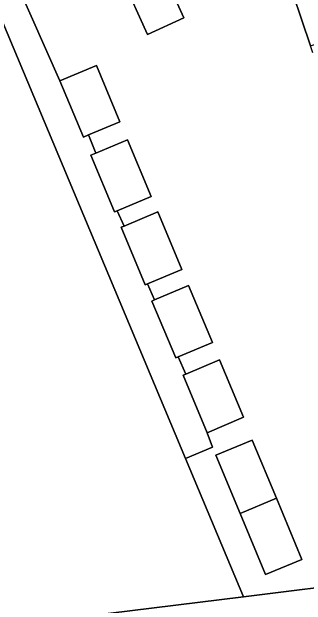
# Model space of a CAD drawing. Extents: x 162073 to 163043, y 381818 to 382561.
# Drawn here: x 162299.86 to 162319.43, y 382425.88 to 382465.27 of the extents above; entities that cross this region are included whole.
import ezdxf

# ---------------------------------------------------------------- set-up
doc = ezdxf.new("R2010")
doc.units = 0
for name, color, linetype in [('IMGEO_Erf', 7, 'Continuous'), ('IMGEO_Groenvoorziening', 7, 'Continuous'), ('IMGEO_Muur', 7, 'Continuous'), ('IMGEO_Pand', 7, 'Continuous'), ('IMGEO_Rijbaan_lokaal_open', 7, 'Continuous'), ('IMGEO_Voetpad_open', 7, 'Continuous')]:
    doc.layers.add(name, color=color, linetype=linetype)

msp = doc.modelspace()

# ---------------------------------------------------------------- linework, layer by layer
at = {"layer": 'IMGEO_Erf'}
for points in [[(162294.266, 382480.427), (162303.05, 382460.692), (162305.485, 382461.712), (162307.05, 382457.976), (162304.964, 382457.102), (162305.452, 382455.896), (162307.553, 382456.776), (162309.127, 382453.019), (162306.862, 382452.07), (162307.32, 382451.047), (162309.56, 382451.986), (162311.158, 382448.172), (162308.887, 382447.22), (162309.345, 382446.144), (162311.61, 382447.093), (162313.192, 382443.317), (162310.931, 382442.37), (162311.433, 382441.218), (162313.678, 382442.159), (162315.273, 382438.352), (162312.839, 382437.332), (162313.211, 382436.365), (162311.418, 382435.613), (162315.263, 382426.443), (162340.861, 382429.63)], [(162319.864, 382462.546), (162319.71, 382463.004), (162317.958, 382468.207)]]:
    msp.add_lwpolyline(points, dxfattribs=at)
for points in [[(162308.874, 382463.776), (162307.166, 382467.55), (162309.585, 382468.644), (162311.293, 382464.87)], [(162317.449, 382432.978), (162319.148, 382428.923), (162316.735, 382427.912), (162315.036, 382431.967), (162313.417, 382435.83), (162315.83, 382436.842)]]:
    msp.add_lwpolyline(points, close=True, dxfattribs=at)
at = {"layer": 'IMGEO_Groenvoorziening'}
msp.add_lwpolyline([(162306.255, 382425.322), (162315.263, 382426.443), (162311.418, 382435.613), (162299.273, 382464.574), (162274.708, 382457.582), (162275.707, 382454.072), (162272.244, 382453.087), (162271.245, 382456.597), (162244.62, 382448.751), (162238.202, 382446.863), (162235.289, 382457.183), (162234.842, 382458.721), (162234.425, 382458.6), (162232.856, 382458.145), (162229.964, 382457.305), (162228.555, 382456.896), (162231.764, 382445.146), (162227.375, 382443.919), (162204.454, 382437.432), (162205.333, 382434.403), (162201.749, 382433.363), (162212.159, 382387.115), (162219.291, 382354.42)], dxfattribs=at)
at = {"layer": 'IMGEO_Muur'}
for points in [[(162340.861, 382429.63), (162315.263, 382426.443)], [(162315.263, 382426.443), (162306.255, 382425.322), (162313.668, 382365.212), (162315.279, 382353.171), (162317.559, 382333.882), (162294.267, 382331.127)]]:
    msp.add_lwpolyline(points, dxfattribs=at)
at = {"layer": 'IMGEO_Pand'}
for points in [[(162329.405, 382466.315), (162328.921, 382467.736), (162329.612, 382468.043), (162328.532, 382470.877), (162327.912, 382470.659), (162327.384, 382471.975), (162317.958, 382468.207), (162319.71, 382463.004)], [(162307.166, 382467.55), (162308.874, 382463.776), (162311.293, 382464.87), (162309.585, 382468.644)], [(162303.05, 382460.692), (162304.616, 382456.956), (162304.964, 382457.102), (162307.05, 382457.976), (162305.485, 382461.712)], [(162305.452, 382455.896), (162305.119, 382455.756), (162306.693, 382451.999), (162306.862, 382452.07), (162309.127, 382453.019), (162307.553, 382456.776)], [(162307.32, 382451.047), (162307.126, 382450.966), (162308.724, 382447.152), (162308.887, 382447.22), (162311.158, 382448.172), (162309.56, 382451.986)], [(162309.345, 382446.144), (162309.176, 382446.073), (162310.758, 382442.297), (162310.931, 382442.37), (162313.192, 382443.317), (162311.61, 382447.093)], [(162311.433, 382441.218), (162311.244, 382441.139), (162312.839, 382437.332), (162315.273, 382438.352), (162313.678, 382442.159)], [(162313.417, 382435.83), (162315.036, 382431.967), (162317.449, 382432.978), (162315.83, 382436.842)], [(162317.449, 382432.978), (162315.036, 382431.967), (162316.735, 382427.912), (162319.148, 382428.923)]]:
    msp.add_lwpolyline(points, close=True, dxfattribs=at)
at = {"layer": 'IMGEO_Rijbaan_lokaal_open'}
msp.add_lwpolyline([(162316.843, 382390.318), (162316.122, 382396.335), (162315.746, 382399.478), (162315.069, 382405.122), (162314.695, 382408.249), (162314.319, 382411.387), (162313.98, 382414.217), (162313.6, 382417.394), (162313.481, 382418.387), (162315.386, 382420.502), (162327.211, 382421.924), (162332.628, 382422.575), (162337.592, 382423.172), (162341.57, 382423.721), (162340.861, 382429.63), (162315.263, 382426.443), (162306.255, 382425.322), (162313.668, 382365.212)], dxfattribs=at)
at = {"layer": 'IMGEO_Voetpad_open'}
msp.add_lwpolyline([(162299.273, 382464.574), (162311.418, 382435.613), (162313.211, 382436.365), (162312.839, 382437.332), (162311.244, 382441.139), (162311.433, 382441.218), (162310.931, 382442.37), (162310.758, 382442.297), (162309.176, 382446.073), (162309.345, 382446.144), (162308.887, 382447.22), (162308.724, 382447.152), (162307.126, 382450.966), (162307.32, 382451.047), (162306.862, 382452.07), (162306.693, 382451.999), (162305.119, 382455.756), (162305.452, 382455.896), (162304.964, 382457.102), (162304.616, 382456.956), (162303.05, 382460.692), (162294.266, 382480.427), (162290.282, 382489.666)], dxfattribs=at)

doc.saveas('drawing.dxf')
